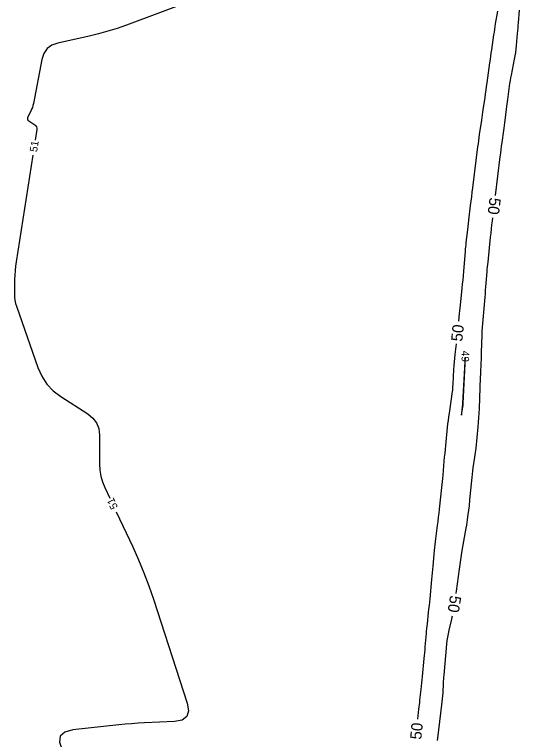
# Model space of a CAD drawing. Extents: x 2384780 to 2405861, y 547869 to 573706.
# Drawn here: x 2393392.1 to 2393525.8, y 554235.8 to 554427.8 of the extents above; entities that cross this region are included whole.
import ezdxf

# ---------------------------------------------------------------- set-up
doc = ezdxf.new("R2010")
doc.units = 0
doc.layers.add('Old_Level_60', color=7, linetype='Continuous')
doc.layers.add('Old_Level_61', color=7, linetype='Continuous')

msp = doc.modelspace()

# ---------------------------------------------------------------- linework, layer by layer
at = {"layer": 'Old_Level_60'}
for points in [[(2393438.4885, 554431.20625), (2393421.71875, 554424.94775), (2393419.2785, 554424.085), (2393416.813, 554423.309), (2393414.32175, 554422.6195), (2393411.805, 554422.0165), (2393403.5415, 554420.188), (2393401.94925, 554419.6225), (2393400.71375, 554418.70975), (2393399.83525, 554417.44975), (2393399.3135, 554415.84275), (2393397.0645, 554404.1765), (2393396.94625, 554403.6625), (2393396.79225, 554403.161), (2393396.60225, 554402.672), (2393396.37675, 554402.19525), (2393395.581, 554400.6585), (2393395.4705, 554400.34475), (2393395.4795, 554400.06175), (2393395.60825, 554399.8095), (2393395.85675, 554399.588), (2393397.4225, 554398.542), (2393397.70825, 554398.296), (2393397.89475, 554398.0065), (2393397.9815, 554397.67325), (2393397.96875, 554397.29625), (2393397.52875, 554394.488)], [(2393396.9095, 554390.53625), (2393392.48325, 554362.288), (2393392.32125, 554361.11425), (2393392.20225, 554359.93675), (2393392.12675, 554358.75575), (2393392.09425, 554357.57125), (2393392.05875, 554353.696), (2393392.08625, 554352.8715), (2393392.1845, 554352.0585), (2393392.35325, 554351.25725), (2393392.5925, 554350.46775), (2393398.26775, 554334.26775), (2393399.29275, 554331.94625), (2393400.6495, 554329.887), (2393402.33825, 554328.0895), (2393404.3585, 554326.554), (2393411.50025, 554321.96625), (2393412.83925, 554320.87875), (2393413.79575, 554319.582), (2393414.36975, 554318.0765), (2393414.561, 554316.362), (2393414.561, 554308.716), (2393414.64825, 554307.097), (2393414.90975, 554305.517), (2393415.34575, 554303.976), (2393415.95625, 554302.47375), (2393417.268, 554299.6855)], [(2393511.4385, 554337.04825), (2393511.36575, 554335.8), (2393510.743, 554324.81125), (2393510.7415, 554324.78725), (2393510.73925, 554324.7635), (2393510.7365, 554324.73975), (2393510.73325, 554324.716), (2393510.72175, 554324.6385), (2393510.7195, 554324.622), (2393510.71725, 554324.60525), (2393510.71525, 554324.58875), (2393510.7135, 554324.572)], [(2393510.7135, 554324.572), (2393510.46975, 554322.17775), (2393510.4355, 554321.81125), (2393510.43225, 554321.688), (2393510.4595, 554321.80825), (2393510.518, 554322.17175), (2393510.85375, 554324.3805), (2393510.8575, 554324.408), (2393510.86125, 554324.4355), (2393510.8645, 554324.463), (2393510.8675, 554324.4905), (2393510.8765, 554324.5805), (2393510.87825, 554324.59975), (2393510.8795, 554324.61925), (2393510.88075, 554324.6385), (2393510.8815, 554324.658), (2393510.8855, 554324.76625), (2393510.8865, 554324.7895), (2393510.88725, 554324.81275), (2393510.88825, 554324.83575), (2393510.8895, 554324.859), (2393511.3825, 554335.24175)], [(2393418.971, 554296.06625), (2393423.35825, 554286.74225), (2393424.88975, 554283.3495), (2393426.312, 554279.9135), (2393427.62525, 554276.4345), (2393428.829, 554272.912), (2393437.7625, 554245.36175), (2393438.115, 554243.32525), (2393437.673, 554241.83875), (2393436.43675, 554240.90275), (2393434.40625, 554240.51675), (2393426.47575, 554240.155), (2393424.7775, 554240.06375), (2393423.08125, 554239.94475), (2393421.38725, 554239.79825), (2393419.6955, 554239.62425), (2393407.524, 554238.272), (2393405.38825, 554237.72475), (2393404.19775, 554236.66325), (2393403.952, 554235.087), (2393404.65125, 554232.99625), (2393406.45, 554229.3915)]]:
    msp.add_lwpolyline(points, dxfattribs=at)
at = {"layer": 'Old_Level_61'}
for points in [[(2393519.95775, 554428.61325), (2393519.39875, 554425.2695), (2393519.281, 554424.55275), (2393519.16725, 554423.83525), (2393519.0575, 554423.11725), (2393518.952, 554422.3985), (2393518.3755, 554418.3925), (2393518.2525, 554417.534), (2393518.1305, 554416.67525), (2393518.00925, 554415.8165), (2393517.88925, 554414.9575), (2393517.156, 554409.694), (2393517.01825, 554408.7095), (2393516.8785, 554407.72525), (2393516.73725, 554406.74125), (2393516.59425, 554405.7575), (2393516.12425, 554402.544), (2393516.0235, 554401.8555), (2393515.9225, 554401.167), (2393515.82125, 554400.4785), (2393515.72, 554399.79), (2393515.158, 554395.978), (2393515.04, 554395.161), (2393514.92625, 554394.34325), (2393514.817, 554393.52475), (2393514.71225, 554392.70575), (2393513.358, 554381.872), (2393513.2105, 554380.69025), (2393513.06325, 554379.50825), (2393512.91625, 554378.3265), (2393512.76975, 554377.1445), (2393512.28775, 554373.25125), (2393512.189, 554372.43975), (2393512.09325, 554371.628), (2393512.00075, 554370.81575), (2393511.9115, 554370.00325), (2393511.62525, 554367.3485), (2393511.56575, 554366.77925), (2393511.51, 554366.21), (2393511.458, 554365.64025), (2393511.4095, 554365.07), (2393510.971, 554359.70625), (2393510.8765, 554358.59525), (2393510.774, 554357.48475), (2393510.664, 554356.37525), (2393510.54625, 554355.26625), (2393510.14925, 554351.645), (2393510.06625, 554350.86875), (2393509.9875, 554350.09225), (2393509.913, 554349.31525), (2393509.84275, 554348.53775), (2393509.66725, 554346.534)], [(2393519.475, 554379.84075), (2393520.71625, 554390.04475), (2393520.835, 554391.00575), (2393520.957, 554391.9665), (2393521.0825, 554392.9265), (2393521.21125, 554393.88625), (2393521.63775, 554397.0205), (2393521.728, 554397.69225), (2393521.816, 554398.36425), (2393521.90175, 554399.03675), (2393521.98525, 554399.70925), (2393522.3525, 554402.7135), (2393522.43225, 554403.357), (2393522.51425, 554404.0005), (2393522.59825, 554404.6435), (2393522.6845, 554405.28625), (2393523.155, 554408.754), (2393523.2615, 554409.496), (2393523.37975, 554410.23625), (2393523.50925, 554410.9745), (2393523.6505, 554411.71075), (2393524.48525, 554415.89025), (2393524.65225, 554416.7875), (2393524.79575, 554417.68825), (2393524.91575, 554418.5925), (2393525.01225, 554419.50025), (2393525.31575, 554422.76175), (2393525.37925, 554423.46075), (2393525.43975, 554424.16), (2393525.497, 554424.8595), (2393525.5515, 554425.5595), (2393525.8065, 554428.93675)], [(2393509.01425, 554274.4485), (2393509.01825, 554274.47625), (2393509.09625, 554275.042), (2393509.88175, 554280.83775), (2393510.056, 554282.07875), (2393510.24275, 554283.318), (2393510.4415, 554284.555), (2393510.65275, 554285.7905), (2393511.7015, 554291.748), (2393511.8265, 554292.4825), (2393511.94275, 554293.21825), (2393512.0505, 554293.9555), (2393512.14975, 554294.69375), (2393512.46025, 554297.108), (2393512.5245, 554297.6255), (2393512.58375, 554298.14375), (2393512.6385, 554298.66225), (2393512.6885, 554299.1815), (2393513.1595, 554304.3105), (2393513.2445, 554305.1685), (2393513.3425, 554306.02525), (2393513.453, 554306.88025), (2393513.57625, 554307.73375), (2393513.99975, 554310.5195), (2393514.0865, 554311.11675), (2393514.16575, 554311.71525), (2393514.237, 554312.3145), (2393514.3005, 554312.915), (2393514.861, 554318.55525), (2393514.9715, 554319.7645), (2393515.063, 554320.97525), (2393515.13525, 554322.187), (2393515.1885, 554323.40025), (2393515.38525, 554328.86325), (2393515.42, 554329.79175), (2393515.4575, 554330.72025), (2393515.4975, 554331.6485), (2393515.54025, 554332.577), (2393515.68425, 554335.609), (2393515.7135, 554336.25875), (2393515.73975, 554336.90875), (2393515.763, 554337.55875), (2393515.78325, 554338.209), (2393515.917, 554342.88675), (2393515.95325, 554343.88875), (2393516.0045, 554344.88975), (2393516.07075, 554345.89), (2393516.152, 554346.88925), (2393516.682, 554352.85475), (2393516.76325, 554353.7825), (2393516.842, 554354.7105), (2393516.91825, 554355.63875), (2393516.99225, 554356.567), (2393517.22925, 554359.6), (2393517.28225, 554360.24975), (2393517.339, 554360.89925), (2393517.4, 554361.54825), (2393517.465, 554362.197), (2393518.146, 554368.78525), (2393518.26125, 554369.8715), (2393518.38225, 554370.957), (2393518.509, 554372.04175), (2393518.6415, 554373.126), (2393518.7365, 554373.8865)], [(2393509.04975, 554340.5665), (2393508.71275, 554337.70175), (2393508.605, 554336.721), (2393508.512, 554335.739), (2393508.43375, 554334.75575), (2393508.3705, 554333.771), (2393508.151, 554329.89775), (2393508.0945, 554329.06875), (2393508.01925, 554328.2415), (2393507.925, 554327.4165), (2393507.81175, 554326.59325), (2393507.15225, 554322.17225), (2393507.0165, 554321.22425), (2393506.892, 554320.27475), (2393506.77825, 554319.324), (2393506.67575, 554318.37175), (2393506.18975, 554313.59425), (2393506.087, 554312.5705), (2393505.98775, 554311.54625), (2393505.8915, 554310.52175), (2393505.79875, 554309.497), (2393505.46275, 554305.72375), (2393505.38875, 554304.9155), (2393505.31075, 554304.1075), (2393505.229, 554303.3), (2393505.14325, 554302.49275), (2393504.52375, 554296.78825), (2393504.4025, 554295.6975), (2393504.27575, 554294.60725), (2393504.144, 554293.5175), (2393504.00675, 554292.42875), (2393503.5495, 554288.8725), (2393503.45475, 554288.11), (2393503.366, 554287.347), (2393503.28375, 554286.58325), (2393503.2075, 554285.81875), (2393502.814, 554281.693), (2393502.73, 554280.80875), (2393502.647, 554279.92475), (2393502.56475, 554279.04025), (2393502.48325, 554278.156), (2393502.01425, 554273.03), (2393501.9285, 554272.11575), (2393501.838, 554271.20175), (2393501.74275, 554270.28825), (2393501.64325, 554269.37525), (2393501.31025, 554266.39325), (2393501.241, 554265.75425), (2393501.17625, 554265.1145), (2393501.1155, 554264.4745), (2393501.05925, 554263.83425), (2393500.75675, 554260.26125), (2393500.691, 554259.49575), (2393500.624, 554258.73025), (2393500.5555, 554257.965), (2393500.4855, 554257.19975), (2393500.04775, 554252.46075), (2393499.965, 554251.595), (2393499.8775, 554250.72975), (2393499.785, 554249.865), (2393499.6875, 554249.00075), (2393499.36075, 554246.17875), (2393499.29175, 554245.574), (2393499.225, 554244.96875), (2393499.1605, 554244.3635), (2393499.09825, 554243.758), (2393498.83025, 554241.1075)], [(2393504.085, 554235.456), (2393504.16025, 554236.07), (2393505.2665, 554244.9605), (2393505.3565, 554245.739), (2393505.43325, 554246.5185), (2393505.49675, 554247.29925), (2393505.547, 554248.08125), (2393505.68925, 554250.63775), (2393505.722, 554251.18525), (2393505.7595, 554251.7325), (2393505.80175, 554252.2795), (2393505.8485, 554252.82625), (2393506.585, 554261.024), (2393506.684, 554261.9425), (2393506.815, 554262.85575), (2393506.9785, 554263.764), (2393507.174, 554264.66675), (2393507.86575, 554267.60775), (2393508.008, 554268.23925), (2393508.06625, 554268.5245)]]:
    msp.add_lwpolyline(points, dxfattribs=at)

# ---------------------------------------------------------------- texts
at = {"layer": 'Old_Level_60'}
for s, rotation, p in [('51', 81.0946972, (2393398.0315, 554391.23725)), ('49', 268.2207889, (2393510.5215, 554338.75)), ('51', 115.1979944, (2393419.50725, 554297.27575))]:
    msp.add_text(s, height=2, rotation=rotation, dxfattribs=at).set_placement(p)
at = {"layer": 'Old_Level_61'}
for rotation, p in [(262.9290389, (2393517.9105, 554379.392)), (84.0933889, (2393510.64025, 554341.043)), (260.9083944, (2393507.459, 554274.0515)), (84.2348917, (2393499.78375, 554235.622))]:
    msp.add_text('50', height=3, rotation=rotation, dxfattribs=at).set_placement(p)

doc.saveas('drawing.dxf')
